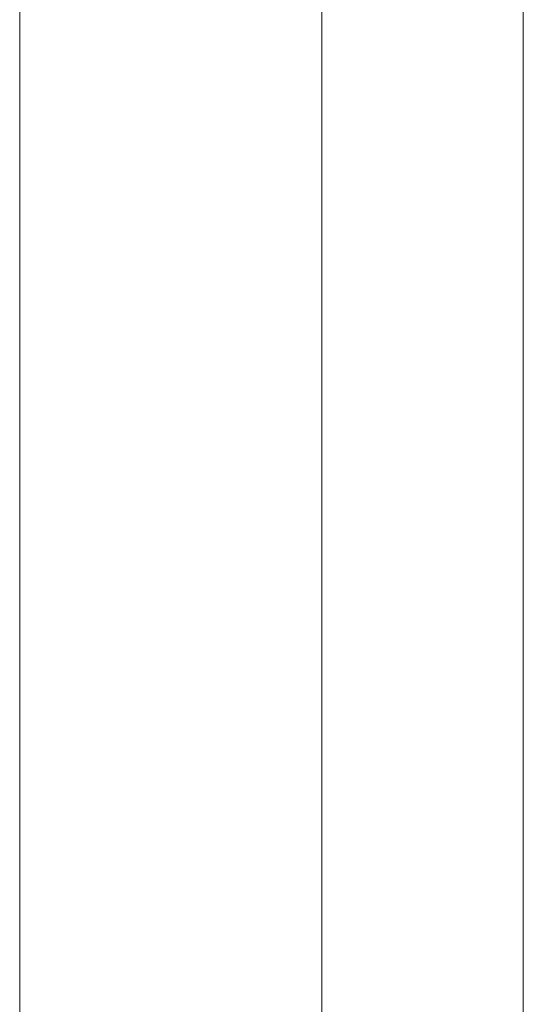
# Model space of a CAD drawing. Header units: inches. Extents: x -4136 to 1945, y -6639 to 12387.
# Tile 647 of 656: x -73.29 to -70.79, y 11168.77 to 11173.66. Entities that reach past the tile are written whole.
import ezdxf

# ---------------------------------------------------------------- set-up
doc = ezdxf.new("R2010")
doc.units = ezdxf.units.IN
doc.header["$MEASUREMENT"] = 0
doc.layers.add('A-GLAZ-CURT', color=7, linetype='Continuous', lineweight=9)
doc.layers.add('A-GLAZ-CWMG', color=7, linetype='Continuous', lineweight=9)

# ---------------------------------------------------------------- blocks, each defined once
blk = doc.blocks.new('System Panel - Glazed-2441823-DIAMOND PIERS')
at = {"layer": 'A-GLAZ-CURT', "color": 254, "true_color": 0xcccccc}
for p, q in [((17.7, 0.5), (-17.7, 0.5)), ((-17.7, -0.5), (17.7, -0.5))]:
    blk.add_line(p, q, dxfattribs=at)
blk = doc.blocks.new('Rectangular Mullion - 2_ x 4_ rectangular-V6-DIAMOND PIERS')
at = {"layer": 'A-GLAZ-CWMG', "color": 254, "true_color": 0xcccccc}
blk.add_line((-3405.2987, 11166.5894), (-3405.2987, 11201.9894), dxfattribs=at)
blk = doc.blocks.new('CTR - 1st Phase - Shell_rvt-2-DIAMOND PIERS')
at = {"color": 254, "lineweight": 9, "true_color": 0xcccccc}
blk.add_blockref('Rectangular Mullion - 2_ x 4_ rectangular-V6-DIAMOND PIERS', (0, 0), dxfattribs=at)
at = {"color": 254, "lineweight": 9, "true_color": 0xcccccc, "rotation": 269.9999999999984}
blk.add_blockref('System Panel - Glazed-2441823-DIAMOND PIERS', (-3403.2987, 11184.2894), dxfattribs=at)

msp = doc.modelspace()

# ---------------------------------------------------------------- block references
at = {"lineweight": 5}
msp.add_blockref('CTR - 1st Phase - Shell_rvt-2-DIAMOND PIERS', (3332.0137, 0), dxfattribs=at)

doc.saveas('drawing.dxf')
